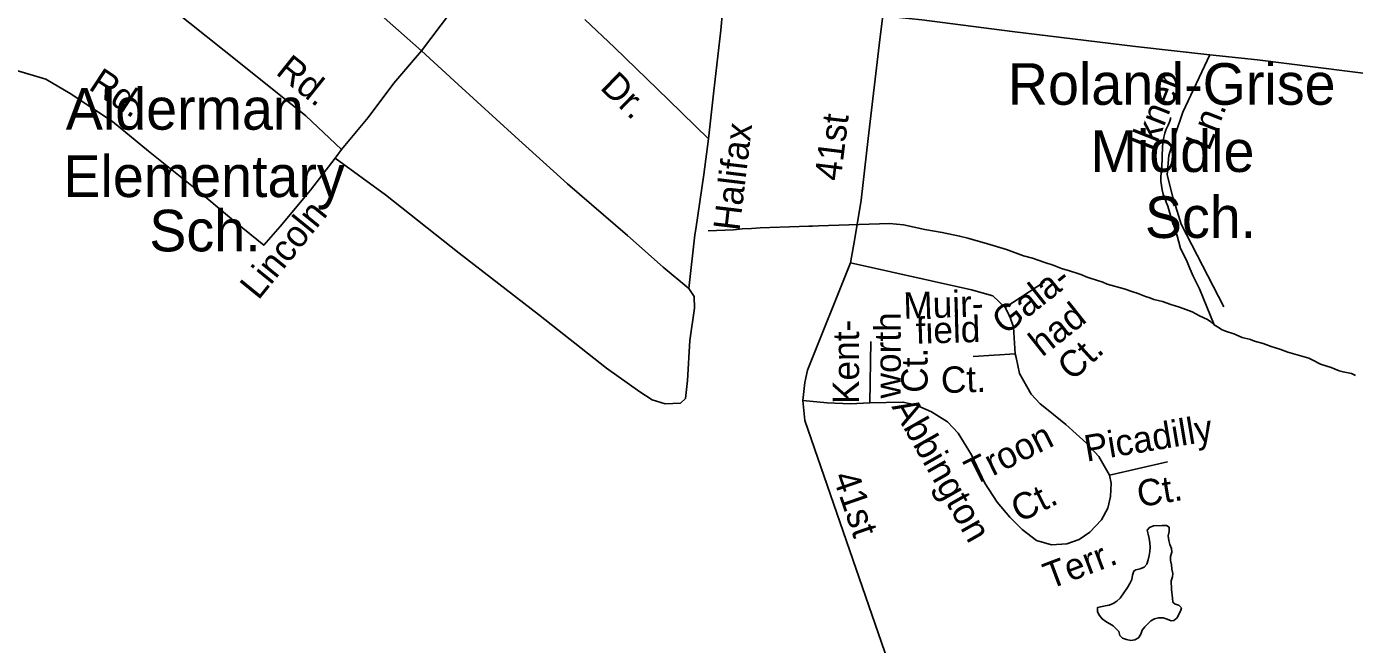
# Model space of a CAD drawing. Extents: x 2290055 to 2389491, y 66597 to 237875.
# Drawn here: x 2330699 to 2335488, y 166138 to 168365 of the extents above; entities that cross this region are included whole.
import ezdxf

# ---------------------------------------------------------------- set-up
doc = ezdxf.new("R2010")
doc.units = 0
for name, color, linetype in [('Exist Cultural Educational Facility Elementary Label', 7, 'Continuous'), ('Exist Cultural Educational Facility Middle Label', 7, 'Continuous'), ('Exist Hydrographic Creek Single Shore', 7, 'Continuous'), ('Exist Hydrographic Pond Under 1500 Sq Ft', 7, 'Continuous'), ('Exist Road Non-System Type 51', 7, 'Continuous'), ('Exist Road Non-System Type 51 Label', 7, 'Continuous')]:
    doc.layers.add(name, color=color, linetype=linetype)

msp = doc.modelspace()

# ---------------------------------------------------------------- linework, layer by layer
at = {"layer": 'Exist Hydrographic Creek Single Shore'}
for points in [[(2334982, 167289.8), (2334928.7, 167420.3), (2334907.2, 167463.3), (2334894, 167493.1), (2334882, 167522.8), (2334860.5, 167564.9), (2334848.5, 167610.9), (2334838.5, 167640.4), (2334832.7, 167654.7), (2334814.5, 167717.1), (2334808.5, 167731.8), (2334804, 167746.7), (2334798.2, 167761.1), (2334794.2, 167776.5), (2334789.5, 167808.3), (2334789.5, 167824.2), (2334792.5, 167856.4), (2334795.2, 167934), (2334799.7, 167966), (2334803.5, 167980.9), (2334809, 167995.5), (2334816, 168009.5), (2334822, 168024.2), (2334826, 168037.4)], [(2334982, 167289.8), (2334970, 167300.3), (2334957.2, 167309.8), (2334929, 167322.3), (2334902, 167337.1), (2334857.2, 167354.2), (2334825.5, 167363.6), (2334795, 167373.7), (2334764.5, 167381.4), (2334749.7, 167387.4), (2334734.5, 167391.9), (2334703.7, 167403.9), (2334688, 167408.5), (2334657.7, 167420.1), (2334595.5, 167437), (2334580.7, 167443.4), (2334534.5, 167457.6), (2334519.7, 167463.4), (2334504.7, 167470.4), (2334490.5, 167475.4), (2334460.5, 167485), (2334430.7, 167493.2), (2334401.5, 167505.5), (2334371.5, 167514.8), (2334326.7, 167530.3), (2334294.7, 167538.6), (2334233.5, 167561.6), (2334173.2, 167579.9), (2334093.7, 167602.6), (2334063.5, 167610), (2334001.5, 167623.3), (2333938.5, 167633.6), (2333861.2, 167650.3), (2333811.5, 167654.7), (2333555, 167647.1), (2333533.7, 167645.8), (2333520.7, 167645.8), (2333485.5, 167644.8), (2333345.2, 167639.6), (2333313.5, 167636.6), (2333280, 167635.5), (2333248.7, 167632.5), (2333157, 167628.2)], [(2335491.5, 167107.5), (2335477.2, 167114.9), (2335446.5, 167120.6), (2335432, 167124.8), (2335403.5, 167136.3), (2335365.2, 167147.9), (2335337.2, 167162.8), (2335323.2, 167169.3), (2335247, 167191.8), (2335218, 167202.1), (2335187.5, 167211.6), (2335158.2, 167222.7), (2335127.2, 167231.6), (2335112.7, 167237.3), (2335082.2, 167244.5), (2335053, 167257.3), (2335022.2, 167267.1), (2335008.5, 167273.4), (2335000, 167278.6), (2334982, 167289.8)]]:
    msp.add_lwpolyline(points, dxfattribs=at)
at = {"layer": 'Exist Hydrographic Pond Under 1500 Sq Ft'}
msp.add_lwpolyline([(2334680.7, 166151.8), (2334695.5, 166154.6), (2334709.2, 166161.7), (2334717.5, 166174.7), (2334722.2, 166189), (2334731.7, 166201.3), (2334753, 166223.5), (2334766.5, 166231), (2334781.5, 166233.5), (2334797.5, 166233.6), (2334812, 166229.1), (2334826.5, 166223.4), (2334836.2, 166224.9), (2334848, 166234.6), (2334861.5, 166262.2), (2334863.5, 166270.3), (2334854, 166280.1), (2334841.2, 166283.5), (2334833, 166290.1), (2334832, 166305.2), (2334827.7, 166336.7), (2334826.5, 166367.5), (2334831.2, 166382), (2334833.2, 166393.5), (2334829, 166409.1), (2334828, 166425.3), (2334824.7, 166440.2), (2334824.2, 166455.2), (2334829, 166470.6), (2334827.5, 166483.9), (2334821.7, 166498.4), (2334817.7, 166513.1), (2334816.2, 166529.5), (2334819.5, 166544.8), (2334819.2, 166560.5), (2334810.2, 166566.7), (2334794.2, 166567.1), (2334762.7, 166565.6), (2334748.5, 166559.3), (2334740.7, 166550.4), (2334743.2, 166535.3), (2334747.7, 166520.2), (2334749.7, 166504.7), (2334750.5, 166489), (2334749.5, 166473.3), (2334747.2, 166458.5), (2334744.2, 166442.6), (2334739.5, 166427.6), (2334729.5, 166416.4), (2334714.5, 166410.2), (2334699, 166407), (2334691.5, 166402.7), (2334687, 166387.3), (2334685.2, 166372), (2334677.7, 166357.7), (2334669.5, 166343.9), (2334642.5, 166305.4), (2334631.2, 166294), (2334617.7, 166285.3), (2334603, 166280.2), (2334588.2, 166276.7), (2334573, 166274.2), (2334560.7, 166270.9), (2334561, 166255.3), (2334568.7, 166242), (2334577.7, 166230), (2334591, 166221), (2334618, 166205.7), (2334628.7, 166194.8), (2334637.5, 166185.1), (2334641.7, 166170.6), (2334651.7, 166160.9), (2334666, 166155.7), (2334680.7, 166151.8)], dxfattribs=at)
at = {"layer": 'Exist Road Non-System Type 51'}
msp.add_line((2331812.5, 167891), (2331835.2, 167921.8), dxfattribs=at)
for points in [[(2331003.5, 169217.4), (2331140.5, 169098.8), (2331380, 168910), (2331588.7, 168744.3), (2331795.4, 168572.3), (2331936.7, 168442.1), (2332123.1, 168277.5)], [(2331835.2, 167921.8), (2331706.4, 168042.7), (2331470.8, 168231.6), (2331229.2, 168423.9), (2330997.3, 168620.8), (2330806.8, 168781.3), (2330701.5, 168863.2)], [(2332123.1, 168277.5), (2332227.9, 168415.5), (2332253.3, 168448.7)], [(2333158, 167960), (2333177.4, 168133.1), (2333202.6, 168352), (2333214, 168470.6)], [(2333669.9, 167512.9), (2333686, 167601), (2333708.5, 167739.2), (2333734.2, 167961), (2333775.9, 168317.8), (2333786.6, 168404.2)], [(2334965.9, 168263.6), (2334697.5, 168293.4), (2334253.3, 168347.7), (2333927.4, 168388.9), (2333786.6, 168404.2)], [(2333158, 167960), (2333014.6, 168100.4), (2332819.1, 168288.9), (2332713, 168390.7)], [(2331835.2, 167921.8), (2331930.8, 168037.8), (2332023.7, 168161.3), (2332123.1, 168277.5)], [(2332123.1, 168277.5), (2332255.9, 168156.7), (2332461.6, 167968.6), (2332650.5, 167798.2), (2332865.9, 167612.4), (2332994.5, 167497.7), (2333087.4, 167421.3)], [(2334965.9, 168263.6), (2334869.2, 168056.6), (2334842.1, 167978.3), (2334818, 167900.1), (2334812, 167830.8), (2334833.1, 167749.5), (2334863.2, 167653.2), (2335016.6, 167355.1)], [(2336340.6, 168099.2), (2336279.4, 168105.9), (2335959.9, 168141.1), (2335565.7, 168191.5), (2335137.6, 168244.5), (2334965.9, 168263.6)], [(2330577.2, 168214.3), (2330659.5, 168207.4), (2330768.7, 168175.6), (2330856.8, 168123.3), (2331008.8, 168023.3), (2331139, 167916.2), (2331319, 167771.4), (2331453.5, 167658.6), (2331554.8, 167576.6), (2331614.2, 167644.9), (2331722.9, 167775.2), (2331812.5, 167891)], [(2333112.7, 167635.1), (2333141.1, 167831.4), (2333158, 167960)], [(2331812.5, 167891), (2331993.7, 167758.1), (2332259.9, 167548.4), (2332545, 167327.6), (2332790.7, 167133.5), (2332910.2, 167048), (2332955.3, 167019.9), (2333001.8, 167005.7), (2333029.7, 167006.8), (2333057.9, 167007.9), (2333075.2, 167024.7), (2333082.5, 167088.9), (2333090.9, 167233.4), (2333108.3, 167349.9), (2333106.7, 167391.8), (2333087.4, 167421.3)], [(2333087.4, 167421.3), (2333109.7, 167614.2), (2333112.7, 167635.1)], [(2333499, 167017.8), (2333506.2, 167082.2), (2333515.8, 167127.2), (2333669.9, 167512.9)], [(2334228.7, 167352.2), (2334183.7, 167394), (2334106.7, 167416.5), (2333669.9, 167512.9)], [(2334228.7, 167352.2), (2334370, 167445.4)], [(2334264, 167185.1), (2334257.6, 167281.5), (2334244.7, 167320.1), (2334228.7, 167352.2), (2334231.9, 167349)], [(2333740.6, 167008.3), (2333743.8, 167230.1)], [(2334264, 167185.1), (2334113.1, 167175.5)], [(2334604.4, 166748), (2334565.9, 166815.5), (2334520.9, 166863.7), (2334447, 166931.2), (2334382.8, 166982.6), (2334353.9, 167005.1), (2334321.8, 167040.5), (2334280.1, 167114.4), (2334267.2, 167172.2), (2334264, 167185.1)], [(2334328.4, 165021.5), (2334237, 165368.8), (2334197.5, 165494.2), (2334171.1, 165540.3), (2334144.7, 165573.3), (2334105.2, 165612.9), (2334052.5, 165652.5), (2333966.8, 165731.6), (2333920.7, 165791), (2333874.6, 165876.7), (2333505.5, 166945.3), (2333499, 167017.8)], [(2333499, 167017.8), (2333586.5, 167008.3), (2333669.9, 167005.1), (2333740.6, 167008.3)], [(2333740.6, 167008.3), (2333859.4, 167011.5), (2333904.4, 167001.9), (2333962.2, 166976.2), (2334020, 166940.8), (2334058.5, 166899), (2334106.7, 166821.9), (2334154.8, 166719), (2334199.8, 166651.5), (2334244.7, 166596.9), (2334289.7, 166551.9), (2334341.1, 166513.3), (2334395.7, 166497.3), (2334450.3, 166500.5), (2334495.2, 166516.6), (2334533.7, 166542.3), (2334575.5, 166587.3), (2334598, 166629), (2334607.6, 166670.8), (2334610.8, 166719), (2334604.4, 166748)], [(2334604.4, 166748), (2334813.1, 166796.2)]]:
    msp.add_lwpolyline(points, dxfattribs=at)

# ---------------------------------------------------------------- texts
at = {"layer": 'Exist Cultural Educational Facility Elementary Label'}
for s, p in [('Alderman', (2330840.8, 167993.3)), ('Elementary', (2330832.3, 167750.5)), ('Sch.', (2331142, 167554.7))]:
    msp.add_text(s, height=150, dxfattribs=at).set_placement(p)
at = {"layer": 'Exist Cultural Educational Facility Middle Label'}
for s, p in [('Roland-Grise', (2334237.8, 168083)), ('Middle', (2334536.2, 167841)), ('Sch.', (2334731.9, 167603.1))]:
    msp.add_text(s, height=150, dxfattribs=at).set_placement(p)
at = {"layer": 'Exist Road Non-System Type 51 Label'}
for s, rotation, p in [('Rd.', 321.2738, (2331594.2, 168195.8)), ('Rd.', 326.6558, (2330919.1, 168141.2)), ('Dr.', 316.0434, (2332763.9, 168141.8)), ('Ikner', 68.4707, (2334763.9, 167909.1)), ('Ln.', 68.4707, (2334963.3, 167913.2)), ('Halifax', 83.1505, (2333269.7, 167626.1)), ('41st', 82.9761, (2333634.7, 167805.9)), ('Lincoln', 50.9679, (2331535.1, 167376.2)), ('Gala-', 38.431, (2334228.4, 167250.5)), ('Muir-', 1.7623, (2333862.3, 167311.5)), ('had', 38.431, (2334361.5, 167172)), ('Kent-', 90.0784, (2333701.6, 167004.6)), ('worth', 90.0784, (2333851.9, 167024.7)), ('field', 1.7623, (2333906.9, 167221.3)), ('Ct.', 42.3696, (2334470.4, 167084.5)), ('Ct.', 90.0784, (2333948.6, 167045.1)), ('Ct.', 1.7623, (2333997.9, 167043.7)), ('Abbington', 299.5875, (2333817, 166995)), ('Picadilly', 9.4869, (2334521.8, 166796.7)), ('Troon', 26.5469, (2334113.4, 166708.7)), ('41st', 288.9996, (2333605.1, 166744)), ('Ct.', 9.4869, (2334712.1, 166632.4)), ('Ct.', 26.5469, (2334279.8, 166575.6)), ('Terr.', 20.6572, (2334388.5, 166336.2))]:
    msp.add_text(s, height=95, rotation=rotation, dxfattribs=at).set_placement(p)

doc.saveas('drawing.dxf')
